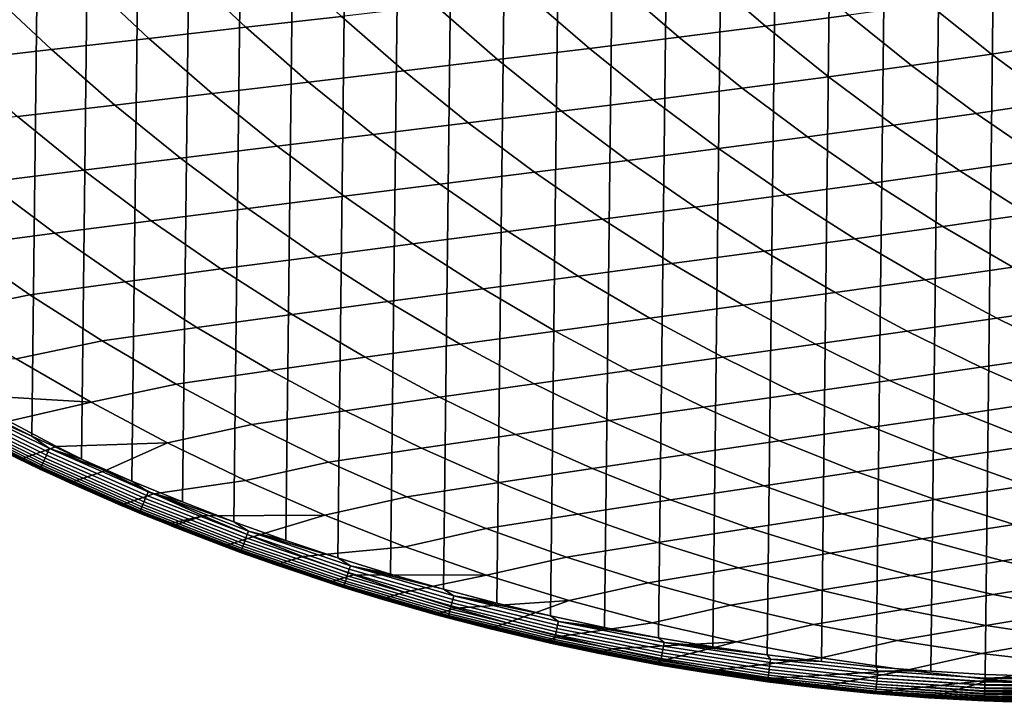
# Model space of a CAD drawing. Header units: metres. Extents: x -240 to 45, y -77 to 27.
# Tile 709 of 1056: x -12 to -1, y -27 to -19. Entities that reach past the tile are written whole.
import ezdxf

# ---------------------------------------------------------------- set-up
doc = ezdxf.new("R2010")
doc.units = ezdxf.units.M
doc.layers.add('solid_102011X2', color=7, linetype='CONTINUOUS')

msp = doc.modelspace()

# ---------------------------------------------------------------- linework, layer by layer
at = {"layer": 'solid_102011X2'}
for points in [[(-3.285267, -26.633957), (-2.669186, 26.695864), (-2.052287, 26.744225), (-2.668721, -26.695908)], [(-2.668721, -26.695908), (-2.052287, 26.744225), (-1.435043, 26.778946), (-2.052041, -26.744244)], [(-2.052041, -26.744244), (-1.435043, 26.778946), (-0.815657, 26.799982), (-1.435043, -26.778946)], [(-0.195035, 26.807165), (-0.815695, -26.79998), (-1.435043, -26.778946), (-0.815657, 26.799982)], [(-4.516282, -26.469027), (-3.902305, 26.55826), (-3.285923, 26.633881), (-3.901483, -26.558372)], [(-3.901483, -26.558372), (-3.285923, 26.633881), (-2.669186, 26.695864), (-3.285267, -26.633957)], [(-5.129837, -26.365917), (-4.517245, 26.468872), (-3.902305, 26.55826), (-4.516282, -26.469027)], [(-5.741161, -26.249134), (-5.130916, 26.365717), (-4.517245, 26.468872), (-5.129837, -26.365917)], [(-6.350242, -26.118645), (-5.742339, 26.24889), (-5.130916, 26.365717), (-5.741161, -26.249134)], [(-6.956432, -25.974596), (-6.3515, 26.118361), (-5.742339, 26.24889), (-6.350242, -26.118645)], [(-7.559297, -25.817059), (-6.957756, 25.974276), (-6.3515, 26.118361), (-6.956432, -25.974596)], [(-8.158652, -25.646093), (-7.560672, 25.8167), (-6.957756, 25.974276), (-7.559297, -25.817059)], [(-8.753671, -25.461906), (-8.160065, 25.6457), (-7.560672, 25.8167), (-8.158652, -25.646093)], [(-9.344467, -25.264473), (-8.755109, 25.461477), (-8.160065, 25.6457), (-8.753671, -25.461906)], [(-9.930068, -25.054108), (-9.345919, 25.264006), (-8.755109, 25.461477), (-9.344467, -25.264473)], [(-10.510612, -24.830744), (-9.931524, 25.053602), (-9.345919, 25.264006), (-9.930068, -25.054108)], [(-11.085269, -24.594784), (-10.512061, 24.830194), (-9.931524, 25.053602), (-10.510612, -24.830744)], [(-11.653899, -24.346262), (-11.086708, 24.594194), (-10.512061, 24.830194), (-11.085269, -24.594784)], [(-12.216164, -24.085423), (-11.655321, 24.345638), (-11.086708, 24.594194), (-11.653899, -24.346262)], [(-12.771635, -23.812521), (-12.217568, 24.084764), (-11.655321, 24.345638), (-12.216164, -24.085423)], [(-13.320317, -23.527567), (-12.77303, 23.811825), (-12.217568, 24.084764), (-12.771635, -23.812521)], [(-8.714829, -19.342176, 37.379696), (-9.398382, -18.700865, 37.539925), (-10.483522, -18.820408, 33.417404), (-9.796131, -19.465874, 33.254581)], [(-2.978355, -19.328053, 57.639858), (-3.667711, -18.732841, 57.779736), (-4.614146, -18.854216, 53.725704), (-3.921742, -19.453348, 53.579094)], [(-9.796131, -19.465874, 33.254581), (-10.483522, -18.820408, 33.417404), (-11.582154, -18.941046, 29.276094), (-10.89066, -19.590691, 29.11149)], [(-3.921742, -19.453348, 53.579094), (-4.614146, -18.854216, 53.725704), (-5.596255, -18.975618, 49.661194), (-4.9007, -19.578684, 49.508595)], [(-10.89066, -19.590691, 29.11149), (-11.582154, -18.941046, 29.276094), (-12.689547, -19.062996, 25.114624), (-11.993664, -19.716843, 24.949066)], [(-4.9007, -19.578684, 49.508595), (-5.596255, -18.975618, 49.661194), (-6.610271, -19.097267, 45.581829), (-5.911396, -19.704277, 45.424118)], [(-11.993664, -19.716843, 24.949066), (-12.689547, -19.062996, 25.114624), (-13.800838, -19.18647, 20.931698), (-13.100266, -19.844553, 20.766026)], [(-5.911396, -19.704277, 45.424118), (-6.610271, -19.097267, 45.581829), (-7.651349, -19.219379, 41.488293), (-6.948966, -19.830349, 41.326279)], [(-0.499171, -19.638113, 65.641258), (-1.203182, -19.076778, 65.770927), (-2.072664, -19.202581, 61.700844), (-1.365391, -19.767656, 61.563965)], [(-6.948966, -19.830349, 41.326279), (-7.651349, -19.219379, 41.488293), (-8.714829, -19.342176, 37.379696), (-8.008727, -19.957121, 37.21418)], [(-1.365391, -19.767656, 61.563965), (-2.072664, -19.202581, 61.700844), (-2.978355, -19.328053, 57.639858), (-2.267923, -19.896872, 57.495701)], [(-8.008727, -19.957121, 37.21418), (-8.714829, -19.342176, 37.379696), (-9.796131, -19.465874, 33.254581), (-9.086065, -20.084812, 33.086388)], [(-2.267923, -19.896872, 57.495701), (-2.978355, -19.328053, 57.639858), (-3.921742, -19.453348, 53.579094), (-3.208163, -20.025919, 53.428005)], [(-9.086065, -20.084812, 33.086388), (-9.796131, -19.465874, 33.254581), (-10.89066, -19.590691, 29.11149), (-10.17636, -20.213642, 28.941458)], [(-3.208163, -20.025919, 53.428005), (-3.921742, -19.453348, 53.579094), (-4.9007, -19.578684, 49.508595), (-4.183865, -20.155014, 49.351326)], [(-10.17636, -20.213642, 28.941458), (-10.89066, -19.590691, 29.11149), (-11.993664, -19.716843, 24.949066), (-11.274835, -20.34383, 24.778049)], [(-4.183865, -20.155014, 49.351326), (-4.9007, -19.578684, 49.508595), (-5.911396, -19.704277, 45.424118), (-5.191131, -20.28438, 45.261581)], [(0.224764, -20.172621, 65.507912), (-0.499171, -19.638113, 65.641258), (-1.365391, -19.767656, 61.563965), (-0.638093, -20.305723, 61.42321)], [(-11.274835, -20.34383, 24.778049), (-11.993664, -19.716843, 24.949066), (-13.100266, -19.844553, 20.766026), (-12.376596, -20.475601, 20.594894)], [(-5.191131, -20.28438, 45.261581), (-5.911396, -19.704277, 45.424118), (-6.948966, -19.830349, 41.326279), (-6.225078, -20.414238, 41.159302)], [(-0.638093, -20.305723, 61.42321), (-1.365391, -19.767656, 61.563965), (-2.267923, -19.896872, 57.495701), (-1.537367, -20.438499, 57.347462)], [(-6.225078, -20.414238, 41.159302), (-6.948966, -19.830349, 41.326279), (-8.008727, -19.957121, 37.21418), (-7.280996, -20.544807, 37.043598)], [(-1.537367, -20.438499, 57.347462), (-2.267923, -19.896872, 57.495701), (-3.208163, -20.025919, 53.428005), (-2.474358, -20.571115, 53.272629)], [(-7.280996, -20.544807, 37.043598), (-8.008727, -19.957121, 37.21418), (-9.086065, -20.084812, 33.086388), (-8.354244, -20.676313, 32.91304)], [(-2.474358, -20.571115, 53.272629), (-3.208163, -20.025919, 53.428005), (-4.183865, -20.155014, 49.351326), (-3.446697, -20.703787, 49.189598)], [(-8.354244, -20.676313, 32.91304), (-9.086065, -20.084812, 33.086388), (-10.17636, -20.213642, 28.941458), (-9.440168, -20.808977, 28.766214)], [(-9.440168, -20.808977, 28.766214), (-10.17636, -20.213642, 28.941458), (-11.274835, -20.34383, 24.778049), (-10.533971, -20.943018, 24.601791)], [(-3.446697, -20.703787, 49.189598), (-4.183865, -20.155014, 49.351326), (-5.191131, -20.28438, 45.261581), (-4.45042, -20.836737, 45.094429)], [(-10.533971, -20.943018, 24.601791), (-11.274835, -20.34383, 24.778049), (-12.376596, -20.475601, 20.594894), (-11.630743, -21.078661, 20.418514)], [(-4.45042, -20.836737, 45.094429), (-5.191131, -20.28438, 45.261581), (-6.225078, -20.414238, 41.159302), (-5.480626, -20.97019, 40.987587)], [(0.108226, -20.816057, 61.27877), (-0.638093, -20.305723, 61.42321), (-1.537367, -20.438499, 57.347462), (-0.787696, -20.952211, 57.195343)], [(-11.630743, -21.078661, 20.418514), (-12.376596, -20.475601, 20.594894), (-13.476748, -20.609171, 16.390722), (-12.725569, -21.216127, 16.215128)], [(-5.480626, -20.97019, 40.987587), (-6.225078, -20.414238, 41.159302), (-7.280996, -20.544807, 37.043598), (-6.532577, -21.104368, 36.868164)], [(-0.787696, -20.952211, 57.195343), (-1.537367, -20.438499, 57.347462), (-2.474358, -20.571115, 53.272629), (-1.721341, -21.088209, 53.11319)], [(-6.532577, -21.104368, 36.868164), (-7.280996, -20.544807, 37.043598), (-8.354244, -20.676313, 32.91304), (-7.601602, -21.239496, 32.734764)], [(-1.721341, -21.088209, 53.11319), (-2.474358, -20.571115, 53.272629), (-3.446697, -20.703787, 49.189598), (-2.690217, -21.224272, 49.023632)], [(-7.601602, -21.239496, 32.734764), (-8.354244, -20.676313, 32.91304), (-9.440168, -20.808977, 28.766214), (-8.683018, -21.375797, 28.585983)], [(-2.690217, -21.224272, 49.023632), (-3.446697, -20.703787, 49.189598), (-4.45042, -20.836737, 45.094429), (-3.690289, -21.360619, 44.922897)], [(-8.683018, -21.375797, 28.585983), (-9.440168, -20.808977, 28.766214), (-10.533971, -20.943018, 24.601791), (-9.772005, -21.513494, 24.420515)], [(-3.690289, -21.360619, 44.922897), (-4.45042, -20.836737, 45.094429), (-5.480626, -20.97019, 40.987587), (-4.716641, -21.497478, 40.811363)], [(-9.772005, -21.513494, 24.420515), (-10.533971, -20.943018, 24.601791), (-11.630743, -21.078661, 20.418514), (-10.863637, -21.652809, 20.237112)], [(-4.716641, -21.497478, 40.811363), (-5.480626, -20.97019, 40.987587), (-6.532577, -21.104368, 36.868164), (-5.764507, -21.635077, 36.688126)], [(-0.019941, -21.437319, 57.039555), (-0.787696, -20.952211, 57.195343), (-1.721341, -21.088209, 53.11319), (-0.950153, -21.576517, 52.949898)], [(-10.863637, -21.652809, 20.237112), (-11.630743, -21.078661, 20.418514), (-12.725569, -21.216127, 16.215128), (-11.952981, -21.793968, 16.034531)], [(-5.764507, -21.635077, 36.688126), (-6.532577, -21.104368, 36.868164), (-7.601602, -21.239496, 32.734764), (-6.829185, -21.773632, 32.5518)], [(-0.950153, -21.576517, 52.949898), (-1.721341, -21.088209, 53.11319), (-2.690217, -21.224272, 49.023632), (-1.915473, -21.715784, 48.853661)], [(-11.952981, -21.793968, 16.034531), (-12.725569, -21.216127, 16.215128), (-13.813458, -21.355639, 11.990302), (-13.035034, -21.937193, 11.81146)], [(-6.829185, -21.773632, 32.5518), (-7.601602, -21.239496, 32.734764), (-8.683018, -21.375797, 28.585983), (-7.905964, -21.913376, 28.401014)], [(-1.915473, -21.715784, 48.853661), (-2.690217, -21.224272, 49.023632), (-3.690289, -21.360619, 44.922897), (-2.9118, -21.855349, 44.747223)], [(-2.9118, -21.855349, 44.747223), (-3.690289, -21.360619, 44.922897), (-4.716641, -21.497478, 40.811363), (-3.934196, -21.995432, 40.630882)], [(-7.905964, -21.913376, 28.401014), (-8.683018, -21.375797, 28.585983), (-9.772005, -21.513494, 24.420515), (-8.99, -22.054527, 24.234468)], [(-8.99, -22.054527, 24.234468), (-9.772005, -21.513494, 24.420515), (-10.863637, -21.652809, 20.237112), (-10.076349, -22.197315, 20.050936)], [(-3.934196, -21.995432, 40.630882), (-4.716641, -21.497478, 40.811363), (-5.764507, -21.635077, 36.688126), (-4.977871, -22.136261, 36.503735)], [(-0.161837, -22.035353, 52.782982), (-0.950153, -21.576517, 52.949898), (-1.915473, -21.715784, 48.853661), (-1.123521, -22.17765, 48.679913)], [(-10.076349, -22.197315, 20.050936), (-10.863637, -21.652809, 20.237112), (-11.952981, -21.793968, 16.034531), (-11.160066, -22.341961, 15.849182)], [(-4.977871, -22.136261, 36.503735), (-5.764507, -21.635077, 36.688126), (-6.829185, -21.773632, 32.5518), (-6.03809, -22.278059, 32.364414)], [(-11.160066, -22.341961, 15.849182), (-11.952981, -21.793968, 16.034531), (-13.035034, -21.937193, 11.81146), (-12.236131, -22.488689, 11.627913)], [(-6.03809, -22.278059, 32.364414), (-6.829185, -21.773632, 32.5518), (-7.905964, -21.913376, 28.401014), (-7.110114, -22.421055, 28.211571)], [(-1.123521, -22.17765, 48.679913), (-1.915473, -21.715784, 48.853661), (-2.9118, -21.855349, 44.747223), (-2.116015, -22.32025, 44.567642)], [(-7.110114, -22.421055, 28.211571), (-7.905964, -21.913376, 28.401014), (-8.99, -22.054527, 24.234468), (-8.189075, -22.56547, 24.043924)], [(-2.116015, -22.32025, 44.567642), (-2.9118, -21.855349, 44.747223), (-3.934196, -21.995432, 40.630882), (-3.134366, -22.463379, 40.446392)], [(-13.035034, -21.937193, 11.81146), (-14.031989, -22.134645, 7.550154), (-13.222036, -22.688755, 7.368354), (-12.236131, -22.488689, 11.627913)], [(-3.134366, -22.463379, 40.446392), (-3.934196, -21.995432, 40.630882), (-4.977871, -22.136261, 36.503735), (-4.173753, -22.60726, 36.315247)], [(-8.189075, -22.56547, 24.043924), (-8.99, -22.054527, 24.234468), (-10.076349, -22.197315, 20.050936), (-9.270015, -22.711529, 19.860256)], [(-4.173753, -22.60726, 36.315247), (-4.977871, -22.136261, 36.503735), (-6.03809, -22.278059, 32.364414), (-5.229414, -22.752119, 32.172867)], [(-9.270015, -22.711529, 19.860256), (-10.076349, -22.197315, 20.050936), (-11.160066, -22.341961, 15.849182), (-10.347967, -22.859461, 15.65935)], [(-0.315448, -22.609249, 48.502628), (-1.123521, -22.17765, 48.679913), (-2.116015, -22.32025, 44.567642), (-1.304031, -22.754705, 44.384411)], [(-10.347967, -22.859461, 15.65935), (-11.160066, -22.341961, 15.849182), (-12.236131, -22.488689, 11.627913), (-11.417905, -23.009487, 11.439928)], [(-5.229414, -22.752119, 32.172867), (-6.03809, -22.278059, 32.364414), (-7.110114, -22.421055, 28.211571), (-6.296577, -22.89818, 28.01792)], [(-1.304031, -22.754705, 44.384411), (-2.116015, -22.32025, 44.567642), (-3.134366, -22.463379, 40.446392), (-2.318252, -22.9007, 40.258148)], [(-6.296577, -22.89818, 28.01792), (-7.110114, -22.421055, 28.211571), (-8.189075, -22.56547, 24.043924), (-7.370354, -23.04567, 23.849146)], [(-2.318252, -22.9007, 40.258148), (-3.134366, -22.463379, 40.446392), (-4.173753, -22.60726, 36.315247), (-3.353266, -23.047453, 36.122921)], [(-12.236131, -22.488689, 11.627913), (-13.222036, -22.688755, 7.368354), (-12.392591, -23.211674, 7.182178), (-11.417905, -23.009487, 11.439928)], [(-7.370354, -23.04567, 23.849146), (-8.189075, -22.56547, 24.043924), (-9.270015, -22.711529, 19.860256), (-8.445766, -23.194809, 19.66534)], [(-3.353266, -23.047453, 36.122921), (-4.173753, -22.60726, 36.315247), (-5.229414, -22.752119, 32.172867), (-4.404277, -23.195189, 31.977419)], [(0.507633, -23.010004, 48.322052), (-0.315448, -22.609249, 48.502628), (-1.304031, -22.754705, 44.384411), (-0.476964, -23.158133, 44.197773)], [(-8.445766, -23.194809, 19.66534), (-9.270015, -22.711529, 19.860256), (-10.347967, -22.859461, 15.65935), (-9.517834, -23.345825, 15.465302)], [(-4.404277, -23.195189, 31.977419), (-5.229414, -22.752119, 32.172867), (-6.296577, -22.89818, 28.01792), (-5.466483, -23.344131, 27.820326)], [(-0.476964, -23.158133, 44.197773), (-1.304031, -22.754705, 44.384411), (-2.318252, -22.9007, 40.258148), (-1.486979, -23.306807, 40.066406)], [(-9.517834, -23.345825, 15.465302), (-10.347967, -22.859461, 15.65935), (-11.417905, -23.009487, 11.439928), (-10.581514, -23.498943, 11.247769)], [(-5.466483, -23.344131, 27.820326), (-6.296577, -22.89818, 28.01792), (-7.370354, -23.04567, 23.849146), (-6.534972, -23.494501, 23.650404)], [(-1.486979, -23.306807, 40.066406), (-2.318252, -22.9007, 40.258148), (-3.353266, -23.047453, 36.122921), (-2.517537, -23.456244, 35.927025)], [(-11.417905, -23.009487, 11.439928), (-12.392591, -23.211674, 7.182178), (-11.544835, -23.702751, 6.991894), (-10.581514, -23.498943, 11.247769)], [(-6.534972, -23.494501, 23.650404), (-7.370354, -23.04567, 23.849146), (-8.445766, -23.194809, 19.66534), (-7.604751, -23.646526, 19.466461)], [(-2.517537, -23.456244, 35.927025), (-3.353266, -23.047453, 36.122921), (-4.404277, -23.195189, 31.977419), (-3.563812, -23.606667, 31.778339)], [(-11.544835, -23.702751, 6.991894), (-12.392591, -23.211674, 7.182178), (-13.534238, -23.303116, 2.949073), (-13.008235, -23.615519, 2.834459)], [(-7.604751, -23.646526, 19.466461), (-8.445766, -23.194809, 19.66534), (-9.517834, -23.345825, 15.465302), (-8.67082, -23.800426, 15.267309)], [(-3.563812, -23.606667, 31.778339), (-4.404277, -23.195189, 31.977419), (-5.466483, -23.344131, 27.820326), (-4.620971, -23.758297, 27.619064)], [(0.364067, -23.529951, 44.007984), (-0.476964, -23.158133, 44.197773), (-1.486979, -23.306807, 40.066406), (-0.641668, -23.681112, 39.871426)], [(-8.67082, -23.800426, 15.267309), (-9.517834, -23.345825, 15.465302), (-10.581514, -23.498943, 11.247769), (-9.728128, -23.956429, 11.051706)], [(-4.620971, -23.758297, 27.619064), (-5.466483, -23.344131, 27.820326), (-6.534972, -23.494501, 23.650404), (-5.684079, -23.911356, 23.447971)], [(-0.641668, -23.681112, 39.871426), (-1.486979, -23.306807, 40.066406), (-2.517537, -23.456244, 35.927025), (-1.667696, -23.83304, 35.727821)], [(-1.667696, -23.83304, 35.727821), (-2.517537, -23.456244, 35.927025), (-3.563812, -23.606667, 31.778339), (-2.709156, -23.985956, 31.575901)], [(-10.581514, -23.498943, 11.247769), (-11.544835, -23.702751, 6.991894), (-10.679961, -24.16135, 6.797767), (-9.728128, -23.956429, 11.051706)], [(-5.684079, -23.911356, 23.447971), (-6.534972, -23.494501, 23.650404), (-7.604751, -23.646526, 19.466461), (-6.748124, -24.066063, 19.263889)], [(-13.106187, -23.687725, 0.00292), (-12.01438, -24.226881, 0.00292), (-12.031927, -24.264444, 0.011771), (-13.12536, -23.724485, 0.011771)], [(-13.106187, -23.687725, 0.00292), (-12.771635, -23.812521), (-12.216164, -24.085423)], [(-13.106187, -23.687725, 0.00292), (-12.216164, -24.085423), (-12.01438, -24.226881, 0.00292)], [(-11.544835, -23.702751, 6.991894), (-13.008235, -23.615519, 2.834459), (-12.475094, -23.915655, 2.718288)], [(-10.679961, -24.16135, 6.797767), (-11.544835, -23.702751, 6.991894), (-12.475094, -23.915655, 2.718288), (-11.93525, -24.203268, 2.600658)], [(-6.748124, -24.066063, 19.263889), (-7.604751, -23.646526, 19.466461), (-8.67082, -23.800426, 15.267309), (-7.808093, -24.222643, 15.065643)], [(-2.709156, -23.985956, 31.575901), (-3.563812, -23.606667, 31.778339), (-4.620971, -23.758297, 27.619064), (-3.761184, -24.140078, 27.414404)], [(0.216533, -24.023087, 39.673473), (-0.641668, -23.681112, 39.871426), (-1.667696, -23.83304, 35.727821), (-0.804891, -24.177303, 35.525578)], [(-13.161034, -23.792879, 0.046449), (-12.064573, -24.334335, 0.046449), (-12.079021, -24.365265, 0.071583), (-13.176823, -23.823149, 0.071583)], [(-13.143765, -23.759771, 0.026378), (-12.04877, -24.300503, 0.026378), (-12.064573, -24.334335, 0.046449), (-13.161034, -23.792879, 0.046449)], [(-13.12536, -23.724485, 0.011771), (-12.031927, -24.264444, 0.011771), (-12.04877, -24.300503, 0.026378), (-13.143765, -23.759771, 0.026378)], [(-7.808093, -24.222643, 15.065643), (-8.67082, -23.800426, 15.267309), (-9.728128, -23.956429, 11.051706), (-8.858919, -24.381313, 10.852008)], [(-3.761184, -24.140078, 27.414404), (-4.620971, -23.758297, 27.619064), (-5.684079, -23.911356, 23.447971), (-4.818822, -24.29562, 23.242125)], [(-13.223884, -23.913374, 0.252703), (-12.122088, -24.457464, 0.252703), (-12.123658, -24.460825, 0.294933), (-13.225599, -23.916662, 0.294933)], [(-13.225599, -23.916662, 0.294933), (-12.123658, -24.460825, 0.294933), (-12.8613, -24.100683, 0.337264)], [(-13.219432, -23.90484, 0.211417), (-12.118014, -24.448744, 0.211417), (-12.122088, -24.457464, 0.252703), (-13.223884, -23.913374, 0.252703)], [(-13.212335, -23.891232, 0.1719), (-12.111519, -24.434839, 0.1719), (-12.118014, -24.448744, 0.211417), (-13.219432, -23.90484, 0.211417)], [(-13.202731, -23.87282, 0.134941), (-12.102731, -24.416025, 0.134941), (-12.111519, -24.434839, 0.1719), (-13.212335, -23.891232, 0.1719)], [(-13.190814, -23.849974, 0.101278), (-12.091825, -24.392677, 0.101278), (-12.102731, -24.416025, 0.134941), (-13.202731, -23.87282, 0.134941)], [(-13.176823, -23.823149, 0.071583), (-12.079021, -24.365265, 0.071583), (-12.091825, -24.392677, 0.101278), (-13.190814, -23.849974, 0.101278)], [(-12.351151, -24.349924, 0.341169), (-11.93525, -24.203268, 2.600658), (-12.475094, -23.915655, 2.718288), (-12.911723, -24.074087, 0.342506)], [(-4.818822, -24.29562, 23.242125), (-5.684079, -23.911356, 23.447971), (-6.748124, -24.066063, 19.263889), (-5.877043, -24.452806, 19.057901)], [(-0.804891, -24.177303, 35.525578), (-1.667696, -23.83304, 35.727821), (-2.709156, -23.985956, 31.575901), (-1.84146, -24.332508, 31.370375)], [(-9.728128, -23.956429, 11.051706), (-10.679961, -24.16135, 6.797767), (-9.799165, -24.586832, 6.600066), (-8.858919, -24.381313, 10.852008)], [(-1.84146, -24.332508, 31.370375), (-2.709156, -23.985956, 31.575901), (-3.761184, -24.140078, 27.414404), (-2.888279, -24.488911, 27.206621)], [(-12.8613, -24.100683, 0.337264), (-12.351151, -24.349924, 0.341169), (-12.911723, -24.074087, 0.342506)], [(-12.8613, -24.100683, 0.337264), (-11.781601, -24.615229, 0.337264), (-12.351151, -24.349924, 0.341169)], [(-12.123658, -24.460825, 0.294933), (-11.781601, -24.615229, 0.337264), (-12.8613, -24.100683, 0.337264)], [(-12.01438, -24.226881, 0.00292), (-12.216164, -24.085423), (-11.653899, -24.346262)], [(-5.877043, -24.452806, 19.057901), (-6.748124, -24.066063, 19.263889), (-7.808093, -24.222643, 15.065643), (-6.930815, -24.611851, 14.860578)], [(-2.888279, -24.488911, 27.206621), (-3.761184, -24.140078, 27.414404), (-4.818822, -24.29562, 23.242125), (-3.940366, -24.64673, 23.033136)], [(-11.783896, -24.613539, 0.33984), (-11.388898, -24.478237, 2.48161), (-11.93525, -24.203268, 2.600658), (-12.351151, -24.349924, 0.341169)], [(-12.031927, -24.264444, 0.011771), (-10.915937, -24.755983, 0.011771), (-10.931188, -24.792744, 0.026378), (-12.04877, -24.300503, 0.026378)], [(-12.01438, -24.226881, 0.00292), (-10.90005, -24.71769, 0.00292), (-10.915937, -24.755983, 0.011771), (-12.031927, -24.264444, 0.011771)], [(-12.01438, -24.226881, 0.00292), (-11.653899, -24.346262), (-11.085269, -24.594784)], [(-12.01438, -24.226881, 0.00292), (-11.085269, -24.594784), (-10.90005, -24.71769, 0.00292)], [(-10.679961, -24.16135, 6.797767), (-11.93525, -24.203268, 2.600658), (-11.388898, -24.478237, 2.48161)], [(-9.799165, -24.586832, 6.600066), (-10.679961, -24.16135, 6.797767), (-11.388898, -24.478237, 2.48161), (-10.836699, -24.740221, 2.361287)], [(-6.930815, -24.611851, 14.860578), (-7.808093, -24.222643, 15.065643), (-8.858919, -24.381313, 10.852008), (-7.97506, -24.772974, 10.648945)], [(0.06971, -24.488544, 35.320572), (-0.804891, -24.177303, 35.525578), (-1.84146, -24.332508, 31.370375), (-0.961896, -24.645819, 31.162037)], [(-11.781601, -24.615229, 0.337264), (-11.783896, -24.613539, 0.33984), (-12.351151, -24.349924, 0.341169)], [(-12.079021, -24.365265, 0.071583), (-10.958579, -24.858767, 0.071583), (-10.970173, -24.886711, 0.101278), (-12.091825, -24.392677, 0.101278)], [(-12.064573, -24.334335, 0.046449), (-10.945497, -24.827234, 0.046449), (-10.958579, -24.858767, 0.071583), (-12.079021, -24.365265, 0.071583)], [(-12.04877, -24.300503, 0.026378), (-10.931188, -24.792744, 0.026378), (-10.945497, -24.827234, 0.046449), (-12.064573, -24.334335, 0.046449)], [(-3.940366, -24.64673, 23.033136), (-4.818822, -24.29562, 23.242125), (-5.877043, -24.452806, 19.057901), (-4.992677, -24.806179, 18.848772)], [(-0.961896, -24.645819, 31.162037), (-1.84146, -24.332508, 31.370375), (-2.888279, -24.488911, 27.206621), (-2.00343, -24.804287, 26.995998)], [(-12.122088, -24.457464, 0.252703), (-10.997575, -24.952759, 0.252703), (-10.998996, -24.956184, 0.294933), (-12.123658, -24.460825, 0.294933)], [(-12.123658, -24.460825, 0.294933), (-10.998996, -24.956184, 0.294933), (-11.781601, -24.615229, 0.337264)], [(-12.118014, -24.448744, 0.211417), (-10.993886, -24.943869, 0.211417), (-10.997575, -24.952759, 0.252703), (-12.122088, -24.457464, 0.252703)], [(-12.111519, -24.434839, 0.1719), (-10.988005, -24.929693, 0.1719), (-10.993886, -24.943869, 0.211417), (-12.118014, -24.448744, 0.211417)], [(-12.102731, -24.416025, 0.134941), (-10.980047, -24.910513, 0.134941), (-10.988005, -24.929693, 0.1719), (-12.111519, -24.434839, 0.1719)], [(-12.091825, -24.392677, 0.101278), (-10.970173, -24.886711, 0.101278), (-10.980047, -24.910513, 0.134941), (-12.102731, -24.416025, 0.134941)], [(-11.210286, -24.86474, 0.338501), (-10.836699, -24.740221, 2.361287), (-11.388898, -24.478237, 2.48161), (-11.783896, -24.613539, 0.33984)], [(-8.858919, -24.381313, 10.852008), (-9.799165, -24.586832, 6.600066), (-8.903643, -24.978561, 6.39906), (-7.97506, -24.772974, 10.648945)], [(-4.992677, -24.806179, 18.848772), (-5.877043, -24.452806, 19.057901), (-6.930815, -24.611851, 14.860578), (-6.040165, -24.967472, 14.652386)], [(-10.90005, -24.71769, 0.00292), (-11.085269, -24.594784), (-10.510612, -24.830744)], [(-8.903643, -24.978561, 6.39906), (-9.799165, -24.586832, 6.600066), (-10.836699, -24.740221, 2.361287), (-10.279232, -24.988955, 2.239816)], [(-2.00343, -24.804287, 26.995998), (-2.888279, -24.488911, 27.206621), (-3.940366, -24.64673, 23.033136), (-3.049889, -24.964159, 22.821289)], [(-11.781601, -24.615229, 0.337264), (-11.210286, -24.86474, 0.338501), (-11.783896, -24.613539, 0.33984)], [(-11.781601, -24.615229, 0.337264), (-10.681023, -25.0832, 0.337249), (-11.210286, -24.86474, 0.338501)], [(-10.998996, -24.956184, 0.294933), (-10.681023, -25.0832, 0.337249), (-11.781601, -24.615229, 0.337264)], [(-6.040165, -24.967472, 14.652386), (-6.930815, -24.611851, 14.860578), (-7.97506, -24.772974, 10.648945), (-7.077738, -25.130823, 10.442789)], [(-3.049889, -24.964159, 22.821289), (-3.940366, -24.64673, 23.033136), (-4.992677, -24.806179, 18.848772), (-4.09621, -25.125645, 18.636782)], [(-0.071636, -24.92539, 30.951166), (-0.961896, -24.645819, 31.162037), (-2.00343, -24.804287, 26.995998), (-1.107813, -25.085691, 26.78281)], [(-10.681023, -25.0832, 0.337249), (-10.279232, -24.988955, 2.239816), (-10.836699, -24.740221, 2.361287), (-11.210286, -24.86474, 0.338501)], [(-10.931188, -24.792744, 0.026378), (-9.79321, -25.235552, 0.026378), (-9.805998, -25.270634, 0.046449), (-10.945497, -24.827234, 0.046449)], [(-10.915937, -24.755983, 0.011771), (-9.77958, -25.198162, 0.011771), (-9.79321, -25.235552, 0.026378), (-10.931188, -24.792744, 0.026378)], [(-10.90005, -24.71769, 0.00292), (-9.765381, -25.15921, 0.00292), (-9.77958, -25.198162, 0.011771), (-10.915937, -24.755983, 0.011771)], [(-10.90005, -24.71769, 0.00292), (-10.510612, -24.830744), (-9.930068, -25.054108)], [(-10.90005, -24.71769, 0.00292), (-9.930068, -25.054108), (-9.765381, -25.15921, 0.00292)], [(-7.97506, -24.772974, 10.648945), (-8.903643, -24.978561, 6.39906), (-7.994605, -25.335945, 6.195021), (-7.077738, -25.130823, 10.442789)], [(-4.09621, -25.125645, 18.636782), (-4.992677, -24.806179, 18.848772), (-6.040165, -24.967472, 14.652386), (-5.137331, -25.288958, 14.441346)], [(-1.107813, -25.085691, 26.78281), (-2.00343, -24.804287, 26.995998), (-3.049889, -24.964159, 22.821289), (-2.148569, -25.247383, 22.606865)], [(-10.988005, -24.929693, 0.1719), (-9.843989, -25.374849, 0.1719), (-9.849245, -25.389271, 0.211417), (-10.993886, -24.943869, 0.211417)], [(-10.980047, -24.910513, 0.134941), (-9.836877, -25.355341, 0.134941), (-9.843989, -25.374849, 0.1719), (-10.988005, -24.929693, 0.1719)], [(-10.970173, -24.886711, 0.101278), (-9.828053, -25.331133, 0.101278), (-9.836877, -25.355341, 0.134941), (-10.980047, -24.910513, 0.134941)], [(-10.958579, -24.858767, 0.071583), (-9.81769, -25.302708, 0.071583), (-9.828053, -25.331133, 0.101278), (-10.970173, -24.886711, 0.101278)], [(-10.945497, -24.827234, 0.046449), (-9.805998, -25.270634, 0.046449), (-9.81769, -25.302708, 0.071583), (-10.958579, -24.858767, 0.071583)], [(-10.997575, -24.952759, 0.252703), (-9.852542, -25.398312, 0.252703), (-9.853812, -25.401796, 0.294933), (-10.998996, -24.956184, 0.294933)], [(-10.998996, -24.956184, 0.294933), (-9.853812, -25.401796, 0.294933), (-10.681023, -25.0832, 0.337249)], [(-10.993886, -24.943869, 0.211417), (-9.849245, -25.389271, 0.211417), (-9.852542, -25.398312, 0.252703), (-10.997575, -24.952759, 0.252703)], [(-10.681023, -25.0832, 0.337249), (-10.630606, -25.103354, 0.337133), (-10.279232, -24.988955, 2.239816)], [(-10.045163, -25.329201, 0.335785), (-9.716745, -25.224344, 2.117252), (-10.279232, -24.988955, 2.239816), (-10.630606, -25.103354, 0.337133)], [(-8.903643, -24.978561, 6.39906), (-10.279232, -24.988955, 2.239816), (-9.716745, -25.224344, 2.117252)], [(-7.994605, -25.335945, 6.195021), (-8.903643, -24.978561, 6.39906), (-9.716745, -25.224344, 2.117252), (-9.149809, -25.446182, 1.993718)], [(-5.137331, -25.288958, 14.441346), (-6.040165, -24.967472, 14.652386), (-7.077738, -25.130823, 10.442789), (-6.168148, -25.454306, 10.233815)], [(-2.148569, -25.247383, 22.606865), (-3.049889, -24.964159, 22.821289), (-4.09621, -25.125645, 18.636782), (-3.188825, -25.410675, 18.422211)], [(-9.853812, -25.401796, 0.294933), (-10.630606, -25.103354, 0.337133), (-10.681023, -25.0832, 0.337249)], [(-9.853812, -25.401796, 0.294933), (-10.045163, -25.329201, 0.335785), (-10.630606, -25.103354, 0.337133)], [(-9.765381, -25.15921, 0.00292), (-9.930068, -25.054108), (-9.344467, -25.264473)], [(-7.077738, -25.130823, 10.442789), (-7.994605, -25.335945, 6.195021), (-7.073267, -25.658421, 5.988221), (-6.168148, -25.454306, 10.233815)], [(-3.188825, -25.410675, 18.422211), (-4.09621, -25.125645, 18.636782), (-5.137331, -25.288958, 14.441346), (-4.223503, -25.575769, 14.227738)], [(-0.20264, -25.332735, 26.56735), (-1.107813, -25.085691, 26.78281), (-2.148569, -25.247383, 22.606865), (-1.237625, -25.496012, 22.39015)], [(-9.454377, -25.542089, 0.334382), (-9.149809, -25.446182, 1.993718), (-9.716745, -25.224344, 2.117252), (-10.045163, -25.329201, 0.335785)], [(-9.79321, -25.235552, 0.026378), (-8.637017, -25.62818, 0.026378), (-8.648261, -25.663786, 0.046449), (-9.805998, -25.270634, 0.046449)], [(-9.77958, -25.198162, 0.011771), (-8.625033, -25.590231, 0.011771), (-8.637017, -25.62818, 0.026378), (-9.79321, -25.235552, 0.026378)], [(-9.765381, -25.15921, 0.00292), (-8.612549, -25.550699, 0.00292), (-8.625033, -25.590231, 0.011771), (-9.77958, -25.198162, 0.011771)], [(-9.765381, -25.15921, 0.00292), (-9.344467, -25.264473), (-8.753671, -25.461906)], [(-9.765381, -25.15921, 0.00292), (-8.753671, -25.461906), (-8.612549, -25.550699, 0.00292)], [(-1.237625, -25.496012, 22.39015), (-2.148569, -25.247383, 22.606865), (-3.188825, -25.410675, 18.422211), (-2.271749, -25.66087, 18.205349)], [(-9.853812, -25.401796, 0.294933), (-9.454377, -25.542089, 0.334382), (-10.045163, -25.329201, 0.335785)], [(-9.843989, -25.374849, 0.1719), (-8.681664, -25.769562, 0.1719), (-8.686286, -25.784197, 0.211417), (-9.849245, -25.389271, 0.211417)], [(-9.836877, -25.355341, 0.134941), (-8.675411, -25.749762, 0.134941), (-8.681664, -25.769562, 0.1719), (-9.843989, -25.374849, 0.1719)], [(-9.828053, -25.331133, 0.101278), (-8.667652, -25.725189, 0.101278), (-8.675411, -25.749762, 0.134941), (-9.836877, -25.355341, 0.134941)], [(-9.81769, -25.302708, 0.071583), (-8.658542, -25.696341, 0.071583), (-8.667652, -25.725189, 0.101278), (-9.828053, -25.331133, 0.101278)], [(-9.805998, -25.270634, 0.046449), (-8.648261, -25.663786, 0.046449), (-8.658542, -25.696341, 0.071583), (-9.81769, -25.302708, 0.071583)], [(-7.073267, -25.658421, 5.988221), (-7.994605, -25.335945, 6.195021), (-9.149809, -25.446182, 1.993718), (-8.578645, -25.654409, 1.869263)], [(-4.223503, -25.575769, 14.227738), (-5.137331, -25.288958, 14.441346), (-6.168148, -25.454306, 10.233815), (-5.247488, -25.742876, 10.022299)], [(0.710826, -25.545193, 26.349916), (-0.20264, -25.332735, 26.56735), (-1.237625, -25.496012, 22.39015), (-0.318333, -25.709831, 22.171452)], [(-9.852542, -25.398312, 0.252703), (-8.689184, -25.793375, 0.252703), (-8.690301, -25.796911, 0.294933), (-9.853812, -25.401796, 0.294933)], [(-9.853812, -25.401796, 0.294933), (-8.690301, -25.796911, 0.294933), (-9.454377, -25.542089, 0.334382)], [(-9.849245, -25.389271, 0.211417), (-8.686286, -25.784197, 0.211417), (-8.689184, -25.793375, 0.252703), (-9.852542, -25.398312, 0.252703)], [(-8.8585, -25.741873, 0.333013), (-8.578645, -25.654409, 1.869263), (-9.149809, -25.446182, 1.993718), (-9.454377, -25.542089, 0.334382)], [(-8.612549, -25.550699, 0.00292), (-8.753671, -25.461906), (-8.158652, -25.646093)], [(-6.168148, -25.454306, 10.233815), (-7.073267, -25.658421, 5.988221), (-6.140852, -25.945429, 5.778935), (-5.247488, -25.742876, 10.022299)], [(-2.271749, -25.66087, 18.205349), (-3.188825, -25.410675, 18.422211), (-4.223503, -25.575769, 14.227738), (-3.299916, -25.827509, 14.011849)], [(-8.690301, -25.796911, 0.294933), (-8.8585, -25.741873, 0.333013), (-9.454377, -25.542089, 0.334382)], [(-8.625033, -25.590231, 0.011771), (-7.454466, -25.931652, 0.011771), (-7.464782, -25.970087, 0.026378), (-8.637017, -25.62818, 0.026378)], [(-8.612549, -25.550699, 0.00292), (-7.443719, -25.891611, 0.00292), (-7.454466, -25.931652, 0.011771), (-8.625033, -25.590231, 0.011771)], [(-8.612549, -25.550699, 0.00292), (-8.158652, -25.646093), (-7.559297, -25.817059)], [(-8.612549, -25.550699, 0.00292), (-7.559297, -25.817059), (-7.443719, -25.891611, 0.00292)], [(-3.299916, -25.827509, 14.011849), (-4.223503, -25.575769, 14.227738), (-5.247488, -25.742876, 10.022299), (-4.317002, -25.996132, 9.808525)], [(-0.318333, -25.709831, 22.171452), (-1.237625, -25.496012, 22.39015), (-2.271749, -25.66087, 18.205349), (-1.346268, -25.876028, 17.9865)], [(-8.257976, -25.92837, 0.331578), (-8.002966, -25.849129, 1.743824), (-8.578645, -25.654409, 1.869263), (-8.8585, -25.741873, 0.333013)], [(-8.658542, -25.696341, 0.071583), (-7.483311, -26.03912, 0.071583), (-7.491154, -26.06834, 0.101278), (-8.667652, -25.725189, 0.101278)], [(-8.648261, -25.663786, 0.046449), (-7.474462, -26.006149, 0.046449), (-7.483311, -26.03912, 0.071583), (-8.658542, -25.696341, 0.071583)], [(-8.637017, -25.62818, 0.026378), (-7.464782, -25.970087, 0.026378), (-7.474462, -26.006149, 0.046449), (-8.648261, -25.663786, 0.046449)], [(-7.073267, -25.658421, 5.988221), (-8.578645, -25.654409, 1.869263), (-8.002966, -25.849129, 1.743824)], [(-6.140852, -25.945429, 5.778935), (-7.073267, -25.658421, 5.988221), (-8.002966, -25.849129, 1.743824), (-7.423119, -26.030186, 1.617477)], [(-1.346268, -25.876028, 17.9865), (-2.271749, -25.66087, 18.205349), (-3.299916, -25.827509, 14.011849), (-2.367868, -26.04398, 13.793983)], [(0.608028, -25.888639, 21.951071), (-0.318333, -25.709831, 22.171452), (-1.346268, -25.876028, 17.9865), (-0.413672, -26.055958, 17.76597)], [(-8.690301, -25.796911, 0.294933), (-8.257976, -25.92837, 0.331578), (-8.8585, -25.741873, 0.333013)], [(-8.689184, -25.793375, 0.252703), (-7.50969, -26.1374, 0.252703), (-7.510652, -26.140982, 0.294933), (-8.690301, -25.796911, 0.294933)], [(-8.690301, -25.796911, 0.294933), (-7.510652, -26.140982, 0.294933), (-8.257976, -25.92837, 0.331578)], [(-8.686286, -25.784197, 0.211417), (-7.507195, -26.128103, 0.211417), (-7.50969, -26.1374, 0.252703), (-8.689184, -25.793375, 0.252703)], [(-8.681664, -25.769562, 0.1719), (-7.503217, -26.113281, 0.1719), (-7.507195, -26.128103, 0.211417), (-8.686286, -25.784197, 0.211417)], [(-8.675411, -25.749762, 0.134941), (-7.497834, -26.093225, 0.134941), (-7.503217, -26.113281, 0.1719), (-8.681664, -25.769562, 0.1719)], [(-8.667652, -25.725189, 0.101278), (-7.491154, -26.06834, 0.101278), (-7.497834, -26.093225, 0.134941), (-8.675411, -25.749762, 0.134941)], [(-7.443719, -25.891611, 0.00292), (-7.559297, -25.817059), (-6.956432, -25.974596)], [(-5.247488, -25.742876, 10.022299), (-6.140852, -25.945429, 5.778935), (-5.198637, -26.196604, 5.56745), (-4.317002, -25.996132, 9.808525)], [(-7.653061, -26.101439, 0.330161), (-7.423119, -26.030186, 1.617477), (-8.002966, -25.849129, 1.743824), (-8.257976, -25.92837, 0.331578)], [(-7.510652, -26.140982, 0.294933), (-7.653061, -26.101439, 0.330161), (-8.257976, -25.92837, 0.331578)], [(-7.454466, -25.931652, 0.011771), (-6.270045, -26.221889, 0.011771), (-6.278676, -26.260738, 0.026378), (-7.464782, -25.970087, 0.026378)], [(-7.443719, -25.891611, 0.00292), (-6.261053, -26.181419, 0.00292), (-6.270045, -26.221889, 0.011771), (-7.454466, -25.931652, 0.011771)], [(-7.443719, -25.891611, 0.00292), (-6.956432, -25.974596), (-6.350242, -26.118645)], [(-7.443719, -25.891611, 0.00292), (-6.350242, -26.118645), (-6.261053, -26.181419, 0.00292)], [(-2.367868, -26.04398, 13.793983), (-3.299916, -25.827509, 14.011849), (-4.317002, -25.996132, 9.808525), (-3.377998, -26.213884, 9.592794)], [(-0.413672, -26.055958, 17.76597), (-1.346268, -25.876028, 17.9865), (-2.367868, -26.04398, 13.793983), (-1.42866, -26.224998, 13.574444)], [(-7.044194, -26.26095, 0.328704), (-6.839036, -26.197586, 1.490207), (-7.423119, -26.030186, 1.617477), (-7.653061, -26.101439, 0.330161)], [(-7.483311, -26.03912, 0.071583), (-6.294179, -26.330515, 0.071583), (-6.300741, -26.360048, 0.101278), (-7.491154, -26.06834, 0.101278)], [(-7.474462, -26.006149, 0.046449), (-6.286775, -26.29719, 0.046449), (-6.294179, -26.330515, 0.071583), (-7.483311, -26.03912, 0.071583)], [(-7.464782, -25.970087, 0.026378), (-6.278676, -26.260738, 0.026378), (-6.286775, -26.29719, 0.046449), (-7.474462, -26.006149, 0.046449)], [(-6.140852, -25.945429, 5.778935), (-7.423119, -26.030186, 1.617477), (-6.839036, -26.197586, 1.490207)], [(-5.198637, -26.196604, 5.56745), (-6.140852, -25.945429, 5.778935), (-6.839036, -26.197586, 1.490207), (-6.250808, -26.351315, 1.362034)], [(-4.317002, -25.996132, 9.808525), (-5.198637, -26.196604, 5.56745), (-4.247957, -26.411762, 5.354065), (-3.377998, -26.213884, 9.592794)], [(-1.42866, -26.224998, 13.574444), (-2.367868, -26.04398, 13.793983), (-3.377998, -26.213884, 9.592794), (-2.431791, -26.395958, 9.37541)], [(-7.510652, -26.140982, 0.294933), (-7.044194, -26.26095, 0.328704), (-7.653061, -26.101439, 0.330161)], [(-7.50969, -26.1374, 0.252703), (-6.31625, -26.42985, 0.252703), (-6.317054, -26.433472, 0.294933), (-7.510652, -26.140982, 0.294933)], [(-7.510652, -26.140982, 0.294933), (-6.317054, -26.433472, 0.294933), (-7.044194, -26.26095, 0.328704)], [(-7.507195, -26.128103, 0.211417), (-6.314162, -26.420456, 0.211417), (-6.31625, -26.42985, 0.252703), (-7.50969, -26.1374, 0.252703)], [(-7.503217, -26.113281, 0.1719), (-6.310833, -26.405474, 0.1719), (-6.314162, -26.420456, 0.211417), (-7.507195, -26.128103, 0.211417)], [(-7.497834, -26.093225, 0.134941), (-6.30633, -26.385202, 0.134941), (-6.310833, -26.405474, 0.1719), (-7.503217, -26.113281, 0.1719)], [(-7.491154, -26.06834, 0.101278), (-6.300741, -26.360048, 0.101278), (-6.30633, -26.385202, 0.134941), (-7.497834, -26.093225, 0.134941)], [(-6.261053, -26.181419, 0.00292), (-6.350242, -26.118645), (-5.741161, -26.249134)], [(0.52475, -26.200451, 17.544062), (-0.413672, -26.055958, 17.76597), (-1.42866, -26.224998, 13.574444), (-0.483592, -26.370365, 13.353536)], [(-6.431715, -26.406851, 0.327252), (-6.250808, -26.351315, 1.362034), (-6.839036, -26.197586, 1.490207), (-7.044194, -26.26095, 0.328704)], [(-6.317054, -26.433472, 0.294933), (-6.431715, -26.406851, 0.327252), (-7.044194, -26.26095, 0.328704)], [(-6.278676, -26.260738, 0.026378), (-5.080871, -26.499603, 0.026378), (-5.087376, -26.536373, 0.046449), (-6.286775, -26.29719, 0.046449)], [(-6.270045, -26.221889, 0.011771), (-5.073938, -26.460415, 0.011771), (-5.080871, -26.499603, 0.026378), (-6.278676, -26.260738, 0.026378)], [(-6.261053, -26.181419, 0.00292), (-5.066715, -26.41959, 0.00292), (-5.073938, -26.460415, 0.011771), (-6.270045, -26.221889, 0.011771)], [(-6.261053, -26.181419, 0.00292), (-5.741161, -26.249134), (-5.129837, -26.365917)], [(-6.261053, -26.181419, 0.00292), (-5.129837, -26.365917), (-5.066715, -26.41959, 0.00292)], [(-4.247957, -26.411762, 5.354065), (-5.198637, -26.196604, 5.56745), (-6.250808, -26.351315, 1.362034), (-5.658954, -26.491251, 1.23307)], [(-3.377998, -26.213884, 9.592794), (-4.247957, -26.411762, 5.354065), (-3.290153, -26.590734, 5.139081), (-2.431791, -26.395958, 9.37541)], [(-0.483592, -26.370365, 13.353536), (-1.42866, -26.224998, 13.574444), (-2.431791, -26.395958, 9.37541), (-1.479689, -26.542154, 9.156672)], [(-5.816008, -26.539087, 0.325806), (-5.658954, -26.491251, 1.23307), (-6.250808, -26.351315, 1.362034), (-6.431715, -26.406851, 0.327252)], [(-6.300741, -26.360048, 0.101278), (-5.098594, -26.599781, 0.101278), (-5.103083, -26.625154, 0.134941), (-6.30633, -26.385202, 0.134941)], [(-6.294179, -26.330515, 0.071583), (-5.093323, -26.56999, 0.071583), (-5.098594, -26.599781, 0.101278), (-6.300741, -26.360048, 0.101278)], [(-6.286775, -26.29719, 0.046449), (-5.087376, -26.536373, 0.046449), (-5.093323, -26.56999, 0.071583), (-6.294179, -26.330515, 0.071583)], [(-5.066715, -26.41959, 0.00292), (-5.129837, -26.365917), (-4.516282, -26.469027)], [(0.466046, -26.47983, 13.13156), (-0.483592, -26.370365, 13.353536), (-1.479689, -26.542154, 9.156672), (-0.522994, -26.652218, 8.936879)], [(-6.317054, -26.433472, 0.294933), (-5.816008, -26.539087, 0.325806), (-6.431715, -26.406851, 0.327252)], [(-6.31625, -26.42985, 0.252703), (-5.111051, -26.670193, 0.252703), (-5.111698, -26.673845, 0.294933), (-6.317054, -26.433472, 0.294933)], [(-6.317054, -26.433472, 0.294933), (-5.111698, -26.673845, 0.294933), (-5.816008, -26.539087, 0.325806)], [(-6.314162, -26.420456, 0.211417), (-5.109375, -26.660715, 0.211417), (-5.111051, -26.670193, 0.252703), (-6.31625, -26.42985, 0.252703)], [(-6.310833, -26.405474, 0.1719), (-5.1067, -26.645603, 0.1719), (-5.109375, -26.660715, 0.211417), (-6.314162, -26.420456, 0.211417)], [(-6.30633, -26.385202, 0.134941), (-5.103083, -26.625154, 0.134941), (-5.1067, -26.645603, 0.1719), (-6.310833, -26.405474, 0.1719)], [(-5.197487, -26.657608, 0.324336), (-5.06386, -26.617315, 1.103401), (-5.658954, -26.491251, 1.23307), (-5.816008, -26.539087, 0.325806)], [(-4.247957, -26.411762, 5.354065), (-5.658954, -26.491251, 1.23307), (-5.06386, -26.617315, 1.103401)], [(-5.073938, -26.460415, 0.011771), (-3.86835, -26.646729, 0.011771), (-3.873575, -26.686182, 0.026378), (-5.080871, -26.499603, 0.026378)], [(-5.066715, -26.41959, 0.00292), (-3.862907, -26.605629, 0.00292), (-3.86835, -26.646729, 0.011771), (-5.073938, -26.460415, 0.011771)], [(-5.066715, -26.41959, 0.00292), (-4.516282, -26.469027), (-3.901483, -26.558372)], [(-5.066715, -26.41959, 0.00292), (-3.901483, -26.558372), (-3.862907, -26.605629, 0.00292)], [(-3.290153, -26.590734, 5.139081), (-4.247957, -26.411762, 5.354065), (-5.06386, -26.617315, 1.103401), (-4.465878, -26.729443, 0.973102)], [(-2.431791, -26.395958, 9.37541), (-3.290153, -26.590734, 5.139081), (-2.326557, -26.733309, 4.922798), (-1.479689, -26.542154, 9.156672)], [(-5.111698, -26.673845, 0.294933), (-5.197487, -26.657608, 0.324336), (-5.816008, -26.539087, 0.325806)], [(-5.098594, -26.599781, 0.101278), (-3.886932, -26.787037, 0.101278), (-3.890315, -26.81258, 0.134941), (-5.103083, -26.625154, 0.134941)], [(-5.093323, -26.56999, 0.071583), (-3.882959, -26.757042, 0.071583), (-3.886932, -26.787037, 0.101278), (-5.098594, -26.599781, 0.101278)], [(-5.087376, -26.536373, 0.046449), (-3.878477, -26.7232, 0.046449), (-3.882959, -26.757042, 0.071583), (-5.093323, -26.56999, 0.071583)], [(-5.080871, -26.499603, 0.026378), (-3.873575, -26.686182, 0.026378), (-3.878477, -26.7232, 0.046449), (-5.087376, -26.536373, 0.046449)], [(-2.326557, -26.733309, 4.922798), (-3.290153, -26.590734, 5.139081), (-4.465878, -26.729443, 0.973102), (-3.86556, -26.827536, 0.842295)], [(-3.862907, -26.605629, 0.00292), (-3.901483, -26.558372), (-3.285267, -26.633957)], [(-1.479689, -26.542154, 9.156672), (-2.326557, -26.733309, 4.922798), (-1.358495, -26.839222, 4.705512), (-0.522994, -26.652218, 8.936879)], [(-4.57647, -26.762379, 0.322909), (-4.465878, -26.729443, 0.973102), (-5.06386, -26.617315, 1.103401), (-5.197487, -26.657608, 0.324336)], [(-5.111698, -26.673845, 0.294933), (-4.57647, -26.762379, 0.322909), (-5.197487, -26.657608, 0.324336)], [(-5.111051, -26.670193, 0.252703), (-3.89632, -26.857924, 0.252703), (-3.896807, -26.861601, 0.294933), (-5.111698, -26.673845, 0.294933)], [(-5.111698, -26.673845, 0.294933), (-3.896807, -26.861601, 0.294933), (-4.57647, -26.762379, 0.322909)], [(-5.109375, -26.660715, 0.211417), (-3.895056, -26.848381, 0.211417), (-3.89632, -26.857924, 0.252703), (-5.111051, -26.670193, 0.252703)], [(-5.1067, -26.645603, 0.1719), (-3.893041, -26.833166, 0.1719), (-3.895056, -26.848381, 0.211417), (-5.109375, -26.660715, 0.211417)], [(-5.103083, -26.625154, 0.134941), (-3.890315, -26.81258, 0.134941), (-3.893041, -26.833166, 0.1719), (-5.1067, -26.645603, 0.1719)], [(-3.873575, -26.686182, 0.026378), (-2.659269, -26.820206, 0.026378), (-2.662561, -26.857401, 0.046449), (-3.878477, -26.7232, 0.046449)], [(-3.86835, -26.646729, 0.011771), (-2.655759, -26.780563, 0.011771), (-2.659269, -26.820206, 0.026378), (-3.873575, -26.686182, 0.026378)], [(-3.862907, -26.605629, 0.00292), (-2.652103, -26.739265, 0.00292), (-2.655759, -26.780563, 0.011771), (-3.86835, -26.646729, 0.011771)], [(-2.652103, -26.739265, 0.00292), (-3.862907, -26.605629, 0.00292), (-3.285267, -26.633957), (-2.668721, -26.695908)], [(-2.652103, -26.739265, 0.00292), (-2.668721, -26.695908), (-2.052041, -26.744244)], [(-0.522994, -26.652218, 8.936879), (-1.358495, -26.839222, 4.705512), (-0.387291, -26.908207, 4.487522), (0.436993, -26.725887, 8.716331)], [(-3.953442, -26.853346, 0.321437), (-3.86556, -26.827536, 0.842295), (-4.465878, -26.729443, 0.973102), (-4.57647, -26.762379, 0.322909)], [(-3.896807, -26.861601, 0.294933), (-3.953442, -26.853346, 0.321437), (-4.57647, -26.762379, 0.322909)], [(-3.890315, -26.81258, 0.134941), (-2.670512, -26.947212, 0.134941), (-2.672343, -26.967897, 0.1719), (-3.893041, -26.833166, 0.1719)], [(-3.886932, -26.787037, 0.101278), (-2.66824, -26.921545, 0.101278), (-2.670512, -26.947212, 0.134941), (-3.890315, -26.81258, 0.134941)], [(-3.882959, -26.757042, 0.071583), (-2.665572, -26.891407, 0.071583), (-2.66824, -26.921545, 0.101278), (-3.886932, -26.787037, 0.101278)], [(-3.878477, -26.7232, 0.046449), (-2.662561, -26.857401, 0.046449), (-2.665572, -26.891407, 0.071583), (-3.882959, -26.757042, 0.071583)], [(-2.326557, -26.733309, 4.922798), (-3.86556, -26.827536, 0.842295), (-3.263183, -26.911537, 0.711039)], [(-1.358495, -26.839222, 4.705512), (-2.326557, -26.733309, 4.922798), (-3.263183, -26.911537, 0.711039), (-2.65932, -26.981354, 0.579459)], [(-2.659269, -26.820206, 0.026378), (-1.440556, -26.901564, 0.026264), (-1.441982, -26.933273, 0.042841), (-2.662561, -26.857401, 0.046449)], [(-2.655759, -26.780563, 0.011771), (-1.438767, -26.861778, 0.01169), (-1.440361, -26.897226, 0.024359), (-2.659269, -26.820206, 0.026378)], [(-1.440361, -26.897226, 0.024359), (-1.440556, -26.901564, 0.026264), (-2.659269, -26.820206, 0.026378)], [(-2.652103, -26.739265, 0.00292), (-1.436904, -26.820345, 0.002878), (-1.438627, -26.85865, 0.010808), (-2.655759, -26.780563, 0.011771)], [(-1.438627, -26.85865, 0.010808), (-1.438767, -26.861778, 0.01169), (-2.655759, -26.780563, 0.011771)], [(-1.436904, -26.820345, 0.002878), (-2.652103, -26.739265, 0.00292), (-2.052041, -26.744244), (-1.435043, -26.778946)], [(-0.218226, -26.847153, 0.002684), (-1.438627, -26.85865, 0.010808), (-1.436904, -26.820345, 0.002878)], [(-1.436904, -26.820345, 0.002878), (-1.435043, -26.778946), (-0.815695, -26.79998)], [(-0.218226, -26.847153, 0.002684), (-1.436904, -26.820345, 0.002878), (-0.815695, -26.79998)], [(-3.328679, -26.930466, 0.320016), (-3.263183, -26.911537, 0.711039), (-3.86556, -26.827536, 0.842295), (-3.953442, -26.853346, 0.321437)], [(-3.896807, -26.861601, 0.294933), (-3.328679, -26.930466, 0.320016), (-3.953442, -26.853346, 0.321437)], [(-3.89632, -26.857924, 0.252703), (-2.674545, -26.992773, 0.252703), (-2.674872, -26.996468, 0.294933), (-3.896807, -26.861601, 0.294933)], [(-3.896807, -26.861601, 0.294933), (-2.674872, -26.996468, 0.294933), (-3.328679, -26.930466, 0.320016)], [(-3.895056, -26.848381, 0.211417), (-2.673697, -26.983185, 0.211417), (-2.674545, -26.992773, 0.252703), (-3.89632, -26.857924, 0.252703)], [(-3.893041, -26.833166, 0.1719), (-2.672343, -26.967897, 0.1719), (-2.673697, -26.983185, 0.211417), (-3.895056, -26.848381, 0.211417)], [(-2.702714, -26.993679, 0.318539), (-2.65932, -26.981354, 0.579459), (-3.263183, -26.911537, 0.711039), (-3.328679, -26.930466, 0.320016)], [(-2.674872, -26.996468, 0.294933), (-2.702714, -26.993679, 0.318539), (-3.328679, -26.930466, 0.320016)], [(-2.66824, -26.921545, 0.101278), (-1.445131, -27.003315, 0.101127), (-1.445972, -27.022036, 0.124553), (-2.670512, -26.947212, 0.134941)], [(-2.665572, -26.891407, 0.071583), (-1.44377, -26.973047, 0.071433), (-1.444815, -26.996302, 0.09347), (-2.66824, -26.921545, 0.101278)], [(-1.444815, -26.996302, 0.09347), (-1.445131, -27.003315, 0.101127), (-2.66824, -26.921545, 0.101278)], [(-2.662561, -26.857401, 0.046449), (-1.442235, -26.938902, 0.046312), (-1.443475, -26.966499, 0.066019), (-2.665572, -26.891407, 0.071583)], [(-1.443475, -26.966499, 0.066019), (-1.44377, -26.973047, 0.071433), (-2.665572, -26.891407, 0.071583)], [(-1.441982, -26.933273, 0.042841), (-1.442235, -26.938902, 0.046312), (-2.662561, -26.857401, 0.046449)], [(-1.358495, -26.839222, 4.705512), (-2.65932, -26.981354, 0.579459), (-2.054334, -27.036934, 0.447634)], [(-0.387291, -26.908207, 4.487522), (-1.358495, -26.839222, 4.705512), (-2.054334, -27.036934, 0.447634), (-1.4485, -27.078238, 0.315624)], [(-0.820142, -27.099546, 0.314222), (-0.387291, -26.908207, 4.487522), (-1.4485, -27.078238, 0.315624)], [(-0.21833, -26.925215, 0.024224), (-0.218378, -26.961355, 0.042687), (-1.442235, -26.938902, 0.046312), (-1.441982, -26.933273, 0.042841)], [(-0.21833, -26.925215, 0.024224), (-1.441982, -26.933273, 0.042841), (-1.440556, -26.901564, 0.026264)], [(-0.218279, -26.886913, 0.010808), (-0.21833, -26.925215, 0.024224), (-1.440556, -26.901564, 0.026264), (-1.440361, -26.897226, 0.024359)], [(-0.218279, -26.886913, 0.010808), (-1.440361, -26.897226, 0.024359), (-1.438767, -26.861778, 0.01169)], [(-0.218226, -26.847153, 0.002684), (-0.218279, -26.886913, 0.010808), (-1.438767, -26.861778, 0.01169), (-1.438627, -26.85865, 0.010808)], [(-2.075898, -27.042948, 0.317043), (-2.054334, -27.036934, 0.447634), (-2.65932, -26.981354, 0.579459), (-2.702714, -26.993679, 0.318539)], [(-2.674872, -26.996468, 0.294933), (-2.075898, -27.042948, 0.317043), (-2.702714, -26.993679, 0.318539)], [(-2.674545, -26.992773, 0.252703), (-1.448348, -27.074873, 0.252656), (-1.448471, -27.077595, 0.275086), (-2.674872, -26.996468, 0.294933)], [(-2.674872, -26.996468, 0.294933), (-1.448515, -27.078587, 0.294928), (-2.075898, -27.042948, 0.317043)], [(-1.448471, -27.077595, 0.275086), (-1.448515, -27.078587, 0.294928), (-2.674872, -26.996468, 0.294933)], [(-2.673697, -26.983185, 0.211417), (-1.447915, -27.065241, 0.211331), (-1.448197, -27.071503, 0.234964), (-2.674545, -26.992773, 0.252703)], [(-1.448197, -27.071503, 0.234964), (-1.448348, -27.074873, 0.252656), (-2.674545, -26.992773, 0.252703)], [(-2.672343, -26.967897, 0.1719), (-1.447224, -27.049879, 0.171783), (-1.447682, -27.060057, 0.196032), (-2.673697, -26.983185, 0.211417)], [(-1.447682, -27.060057, 0.196032), (-1.447915, -27.065241, 0.211331), (-2.673697, -26.983185, 0.211417)], [(-2.670512, -26.947212, 0.134941), (-1.44629, -27.029099, 0.134802), (-1.446936, -27.043467, 0.159003), (-2.672343, -26.967897, 0.1719)], [(-1.446936, -27.043467, 0.159003), (-1.447224, -27.049879, 0.171783), (-2.672343, -26.967897, 0.1719)], [(-1.445972, -27.022036, 0.124553), (-1.44629, -27.029099, 0.134802), (-2.670512, -26.947212, 0.134941)], [(-1.448515, -27.078587, 0.294928), (-1.4485, -27.078238, 0.315624), (-2.054334, -27.036934, 0.447634), (-2.075898, -27.042948, 0.317043)], [(-0.218526, -27.071915, 0.159003), (-1.447224, -27.049879, 0.171783), (-1.446936, -27.043467, 0.159003)], [(-0.218526, -27.071915, 0.159003), (-1.446936, -27.043467, 0.159003), (-1.44629, -27.029099, 0.134802), (-0.218497, -27.050463, 0.124553)], [(-0.218497, -27.050463, 0.124553), (-1.44629, -27.029099, 0.134802), (-1.445972, -27.022036, 0.124553)], [(-0.218497, -27.050463, 0.124553), (-1.445972, -27.022036, 0.124553), (-1.445131, -27.003315, 0.101127), (-0.218462, -27.024557, 0.093315)], [(-0.218422, -26.994671, 0.065859), (-0.218462, -27.024557, 0.093315), (-1.445131, -27.003315, 0.101127), (-1.444815, -26.996302, 0.09347)], [(-0.218422, -26.994671, 0.065859), (-1.444815, -26.996302, 0.09347), (-1.44377, -26.973047, 0.071433)], [(-0.218378, -26.961355, 0.042687), (-0.218422, -26.994671, 0.065859), (-1.44377, -26.973047, 0.071433), (-1.443475, -26.966499, 0.066019)], [(-0.218378, -26.961355, 0.042687), (-1.443475, -26.966499, 0.066019), (-1.442235, -26.938902, 0.046312)], [(-0.245165, -27.10603, 0.275086), (-1.448515, -27.078587, 0.294928), (-1.448471, -27.077595, 0.275086)], [(-0.245165, -27.10603, 0.275086), (-1.4485, -27.078238, 0.315624), (-1.448515, -27.078587, 0.294928)], [(-0.245165, -27.10603, 0.275086), (-0.820142, -27.099546, 0.314222), (-1.4485, -27.078238, 0.315624)], [(-0.245165, -27.10603, 0.275086), (-1.448471, -27.077595, 0.275086), (-1.448348, -27.074873, 0.252656), (-0.218563, -27.099979, 0.234964)], [(-0.218563, -27.099979, 0.234964), (-1.448348, -27.074873, 0.252656), (-1.448197, -27.071503, 0.234964)], [(-0.218563, -27.099979, 0.234964), (-1.448197, -27.071503, 0.234964), (-1.447915, -27.065241, 0.211331), (-0.218548, -27.088522, 0.196032)], [(-0.218548, -27.088522, 0.196032), (-1.447915, -27.065241, 0.211331), (-1.447682, -27.060057, 0.196032)], [(-0.218548, -27.088522, 0.196032), (-1.447682, -27.060057, 0.196032), (-1.447224, -27.049879, 0.171783), (-0.218526, -27.071915, 0.159003)]]:
    msp.add_3dface(points, dxfattribs=at)

doc.saveas('drawing.dxf')
